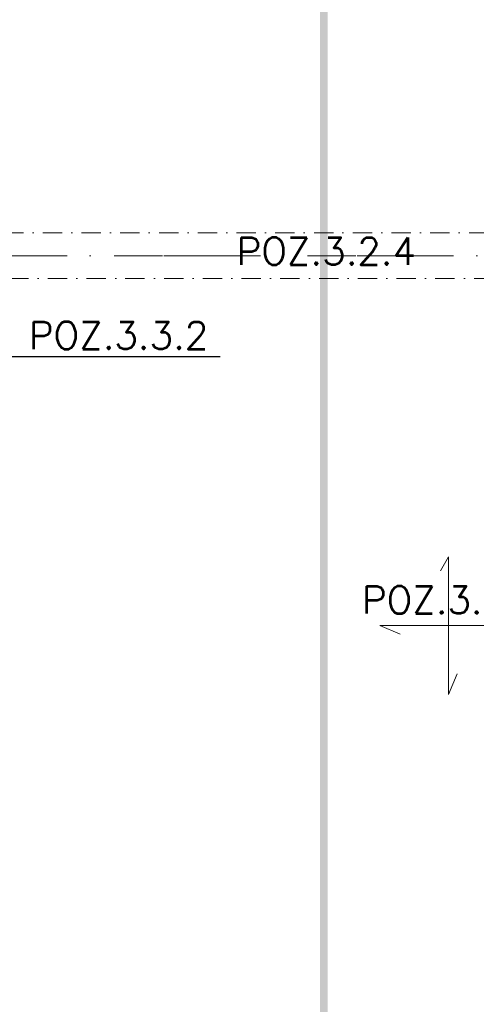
# Model space of a CAD drawing. Extents: x 4615668 to 9294084, y 5325188 to 10688993.
# Tile 504 of 656: x 4647382 to 4647682, y 5332192 to 5332840. Entities that reach past the tile are written whole.
import ezdxf

# ---------------------------------------------------------------- set-up
doc = ezdxf.new("R2010")
doc.units = 0
doc.header["$MEASUREMENT"] = 0
doc.linetypes.add('DASHDOT', pattern=[25.4, 12.7, -6.35, 0, -6.35])
for name, color, linetype, lineweight in [('K-OPISY', 252, 'Continuous', 15), ('K-OPISY @ 10', 252, 'Continuous', 15), ('Osie', 175, 'DASHDOT', 9), ('Wymiar', 7, 'Continuous', 9)]:
    doc.layers.add(name, color=color, linetype=linetype, lineweight=lineweight)
doc.styles.add('Opis', font='simplex.shx')
doc.styles.add('Simplex', font='simplex.shx')
doc.dimstyles.new('1do50', dxfattribs={"dimscale": 5, "dimtxt": 2.5, "dimasz": 2.5, "dimexe": 2.5, "dimexo": 0.5, "dimgap": 1, "dimtad": 1, "dimdec": 1, "dimrnd": 0.5, "dimzin": 12, "dimdsep": 46, "dimtxsty": 'Simplex', "dimblk": 'OBLIQUE', "dimcen": 0.5, "dimdle": 2.5, "dimclrd": 256, "dimclre": 256, "dimclrt": 256, "dimadec": 1, "dimazin": 3, "dimtfac": 1, "dimtdec": 1, "dimtix": 1, "dimtmove": 0, "dimatfit": 3, "dimfxl": 0, "dimtolj": 1, "dimtzin": 0, "dimarcsym": 0})

# ---------------------------------------------------------------- blocks, each defined once
blk = doc.blocks.new('G$C61CBF25F')
at = {"layer": 'Osie', "lineweight": 0, "ltscale": 2.5}
blk.add_line((1525, 640), (-5, 640), dxfattribs=at)
blk = doc.blocks.new('_Oblique')
at = {"color": 0, "linetype": 'ByBlock', "lineweight": -2}
blk.add_line((-0.5, -0.5), (0.5, 0.5), dxfattribs=at)

msp = doc.modelspace()

# ---------------------------------------------------------------- linework, layer by layer
at = {"linetype": 'DASHDOT', "lineweight": 0}
msp.add_lwpolyline([(4647871.991731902, 5332669.416004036), (4647141.991731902, 5332669.416004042), (4647141.991731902, 5332699.416004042), (4647871.991731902, 5332699.416004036)], close=True, dxfattribs=at)
at = {"layer": 'Osie', "lineweight": 0, "ltscale": 5}
msp.add_line((4648556.991731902, 5332684.416004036), (4647236.837991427, 5332684.416004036), dxfattribs=at)
at = {"layer": 'Wymiar', "linetype": 'Continuous', "ltscale": 40}
for p, q in [((4647664.060444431, 5332486.483914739), (4647658.753983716, 5332477.200767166)), ((4647664.060444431, 5332395.844708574), (4647664.060444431, 5332486.483914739)), ((4647618.740841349, 5332441.164311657), (4647709.380047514, 5332441.164311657)), ((4647618.740841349, 5332441.164311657), (4647632.22264176, 5332435.466503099)), ((4647664.060444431, 5332395.844708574), (4647669.75825299, 5332409.326508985))]:
    msp.add_line(p, q, dxfattribs=at)
at = {"layer": 'Wymiar', "linetype": 'DASHDOT', "lineweight": 0, "const_width": 5}
msp.add_lwpolyline([(4647473.856808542, 5333998.46066666), (4647499.872424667, 5333954.054701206), (4647447.841192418, 5333954.054701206), (4647447.841192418, 5332867.92515526), (4647581.984213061, 5332867.92515526), (4647581.984213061, 5331891.977911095), (4647634.914638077, 5331891.977911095), (4647627.73090787, 5331862.892564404)], dxfattribs=at)

# ---------------------------------------------------------------- block references
at = {"lineweight": 0, "ltscale": 40}
msp.add_blockref('G$C61CBF25F', (4647031.991731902, 5332044.416004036), dxfattribs=at)

# ---------------------------------------------------------------- texts
at = {"layer": 'K-OPISY', "char_height": 18, "style": 'Simplex'}
for s, insert, attachment_point in [('{\\C0;POZ.3.3.2}', (4647387.802791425, 5332623.077323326), 7), ('{\\C0;POZ.3.1.1}', (4647725.050336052, 5332448.9904675), 9)]:
    msp.add_mtext(s, dxfattribs=dict(at, insert=insert, attachment_point=attachment_point))
at = {"layer": 'K-OPISY @ 10', "insert": (4647524.550556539, 5332696.505853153), "char_height": 18, "width": 427.8744737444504, "attachment_point": 1, "rotation": 2.4037842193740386e-08, "style": 'Opis'}
msp.add_mtext('{\\C0;POZ.3.2.4}', dxfattribs=at)

# ---------------------------------------------------------------- leaders
at = {"layer": 'K-OPISY', "annotation_type": 0, "has_hookline": 1, "hookline_direction": 0, "text_width": 126}
msp.add_leader([(4647331.970991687, 5332684.585460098), (4647370.302791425, 5332618.077323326), (4647382.802791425, 5332618.077323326)], dimstyle='1do50', override={"dimgap": 1, "dimtad": 1}, dxfattribs=at)

doc.saveas('drawing.dxf')
